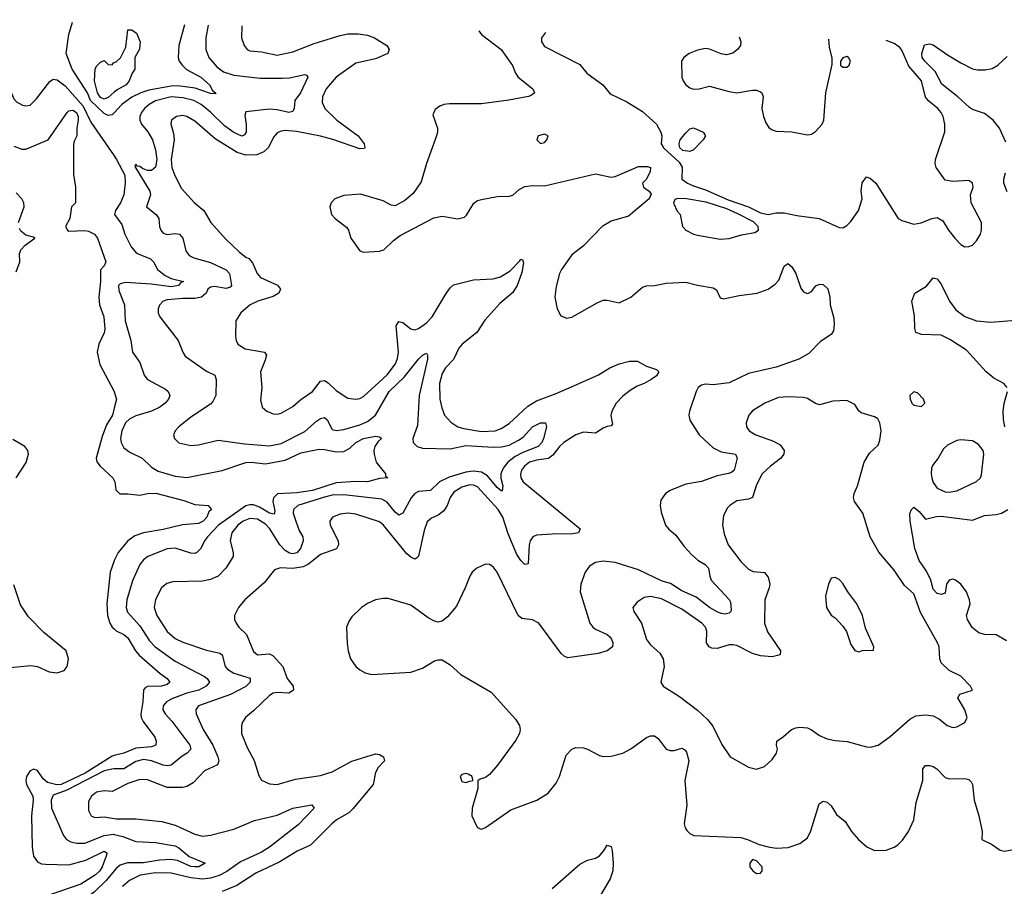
# Model space of a CAD drawing. Header units: inches. Extents: x 1552611 to 1694776, y 811966 to 917215.
# Tile 276 of 549: x 1609519 to 1614531, y 911912 to 916322. Entities that reach past the tile are written whole.
import ezdxf

# ---------------------------------------------------------------- set-up
doc = ezdxf.new("R2010")
doc.units = ezdxf.units.IN
doc.header["$MEASUREMENT"] = 0
doc.layers.add('B6901', color=7, linetype='Continuous')
doc.layers.add('B6911', color=7, linetype='Continuous')

msp = doc.modelspace()

# ---------------------------------------------------------------- linework, layer by layer
at = {"layer": 'B6901', "color": 5}
for points, elevation in [([(1609199.9, 916321.8), (1609243.2, 916303.2), (1609267.2, 916287.2), (1609370, 916190.3), (1609416.7, 916156.7), (1609429.1, 916130), (1609430.2, 916089.8), (1609451.9, 916010), (1609490, 915918.7), (1609503.6, 915903.6), (1609533, 915887), (1609550, 915883.7), (1609572.6, 915887.4), (1609603.1, 915916.9), (1609673.2, 916006.8), (1609690, 916018.7), (1609710, 916015.2), (1609750, 915985), (1609841.5, 915881.5), (1609881.1, 915801.1), (1610000, 915628.3)], 940), ([(1610000, 915847.7), (1609990, 915837), (1609970, 915833.7), (1609950, 915844.8), (1609879, 915910), (1609863.5, 915950), (1609785.8, 916070), (1609755.6, 916150), (1609770, 916246), (1609788.5, 916308.6)], 940), ([(1610000, 915952.2), (1609970, 915925.9), (1609950, 915918), (1609930, 915925.4), (1609915, 915950), (1609900.5, 916010), (1609903.7, 916070), (1609910, 916084.7), (1609930, 916106), (1609950, 916114), (1609970, 916094), (1609990, 916092), (1609997.2, 916102.8), (1610000, 916103.8)], 920), ([(1609490, 915677.6), (1609530, 915663.1), (1609550, 915663.7), (1609663.5, 915710), (1609760.2, 915850), (1609770, 915858), (1609790, 915861.7), (1609808, 915850), (1609816.3, 915830), (1609817.2, 915810), (1609810.2, 915770.2), (1609810.4, 915730), (1609795.9, 915704.1), (1609792.8, 915687.2), (1609793.9, 915533.9), (1609803.7, 915470), (1609802.8, 915390), (1609783, 915370), (1609774.3, 915310), (1609752.7, 915270), (1609762, 915250), (1609770, 915246.4), (1609850, 915249.5), (1609870, 915245.1), (1609900.2, 915230), (1609915, 915210), (1609957, 915090), (1609948.4, 915070), (1609930.8, 915049.2), (1609930.1, 914990), (1609921.4, 914910), (1609925.6, 914870), (1609948, 914810), (1609952.9, 914747.1), (1609950, 914728.6), (1609921.5, 914670), (1609913.9, 914630), (1609926.7, 914566.7), (1609999.6, 914430), (1610000, 914428.8)], 920), ([(1609513.8, 915290), (1609541.8, 915370), (1609539.4, 915390), (1609529.2, 915410), (1609501.4, 915441.4)], 920), ([(1609501.2, 915038.8), (1609519.8, 915090), (1609518.2, 915130), (1609525.6, 915150), (1609546.4, 915173.6), (1609597, 915210), (1609590, 915215.6), (1609550, 915225.8), (1609525, 915245), (1609518.5, 915258.5)], 920), ([(1610000, 914344.2), (1609991.3, 914310), (1609960.6, 914259.4), (1609939.7, 914200.3), (1609909, 914090), (1609912.4, 914072.4), (1609928.4, 914050), (1609993.4, 913990), (1610000, 913976.9)], 920), ([(1609501.6, 913990), (1609552.2, 914067.8), (1609564.7, 914110), (1609561.4, 914130), (1609545, 914150), (1609484.8, 914184.8)], 920), ([(1610000, 913568.8), (1609979.8, 913510), (1609963.5, 913350), (1609966, 913290), (1609977.5, 913250), (1609990.1, 913230.1), (1610000, 913221.3)], 920), ([(1609470, 913025), (1609576.1, 913036.1), (1609610.1, 913030.1), (1609670, 913002.7), (1609710, 912997.8), (1609746, 913010), (1609761.4, 913030), (1609768, 913070), (1609755.2, 913110), (1609642.7, 913202.7), (1609563.2, 913283.2), (1609524.1, 913344.1), (1609490, 913445.4)], 920), ([(1610000, 912576.5), (1609990, 912573.8), (1609852.1, 912487.9), (1609730, 912429.3), (1609708, 912428), (1609660.7, 912440.7), (1609639, 912459), (1609610, 912501.4), (1609590, 912507.4), (1609570, 912497.1), (1609553.1, 912470), (1609550.1, 912450), (1609554.6, 912430), (1609585.8, 912370), (1609587.6, 912350), (1609579.6, 912270), (1609582.7, 912110), (1609590, 912064.9), (1609610, 912035.4), (1609630, 912026.3), (1609650, 912023.6), (1609770, 912021), (1609856, 912044), (1609950, 912090.8), (1609962, 912082), (1609961.7, 912070), (1609938.6, 912010), (1609926.5, 911990), (1609905.4, 911970), (1609830, 911922.9), (1609678, 911870)], 920), ([(1610000, 912508.8), (1609988.5, 912508.5), (1609950, 912500.1), (1609758.7, 912401.3), (1609690, 912375.4), (1609679.4, 912350), (1609681.9, 912310), (1609742, 912170), (1609758, 912150), (1609778.7, 912138.7), (1609810.7, 912130.7), (1609850, 912131.6), (1609950, 912170.8), (1609996.4, 912176.4), (1610000, 912175.5)], 940), ([(1610000, 912399.1), (1609990, 912394), (1609950, 912398), (1609910.4, 912390), (1609884.4, 912370), (1609870, 912344), (1609870, 912298), (1609883.1, 912270), (1609902.4, 912262.4), (1609950, 912265.5), (1610000, 912256.3)], 960), ([(1610000, 911989.9), (1609959.5, 911940.5), (1609898.7, 911881.3), (1609864, 911856), (1609794.4, 911825.6), (1609776.6, 911810), (1609766.9, 911793.1), (1609753.4, 911730), (1609752.4, 911627.6), (1609762.3, 911570), (1609781.5, 911530), (1609810, 911497.2), (1609910, 911423), (1609966.8, 911386.8), (1610000, 911374.4)], 940)]:
    msp.add_lwpolyline(points, dxfattribs=dict(at, elevation=elevation))
at = {"layer": 'B6911', "color": 5}
for points, elevation in [([(1610358.8, 916296.4), (1610330.1, 916190), (1610326.3, 916130), (1610331.5, 916110), (1610347.9, 916087.9), (1610368.8, 916068.8), (1610441.5, 916030), (1610484.8, 915990), (1610501.4, 915961.4), (1610516.4, 915950), (1610515.6, 915944.4), (1610490, 915946), (1610412.7, 915972.7), (1610324.8, 915984.8), (1610290, 915983.5), (1610177.2, 915962.8), (1610135.1, 915950), (1610090, 915927), (1610039.6, 915890), (1610000, 915847.7)], 940), ([(1610479.3, 916293.9), (1610467, 916230), (1610467.2, 916170), (1610481.5, 916130), (1610522.1, 916082.1), (1610557.2, 916057.2), (1610610, 916038.8), (1610744, 916024), (1610856, 916024), (1610893.2, 916026.8), (1610970, 916043.7), (1610979.9, 916039.9), (1610986.4, 916030), (1610947.8, 915950), (1610919.7, 915910), (1610915.8, 915870), (1610910, 915855.1), (1610890, 915849.3), (1610830, 915863.6), (1610790, 915866), (1610670, 915852.9), (1610664.9, 915835.1), (1610672.4, 915790), (1610671.4, 915750), (1610664.2, 915735.8), (1610650, 915729.9), (1610610, 915748.3), (1610561.4, 915781.4), (1610490.7, 915850.7), (1610442.8, 915890), (1610404.8, 915910), (1610350, 915924.9), (1610290, 915929.1), (1610210.8, 915909.2), (1610177.7, 915890), (1610154.2, 915870), (1610139.1, 915850), (1610131.4, 915830), (1610131.3, 915810), (1610138.5, 915790), (1610171, 915751), (1610194.5, 915710), (1610210, 915659.5), (1610217.7, 915610), (1610210, 915572.1), (1610190, 915553.8), (1610170, 915554.1), (1610144.3, 915564.3), (1610130, 915574.5), (1610117, 915577), (1610110, 915586.6), (1610105.4, 915574.5), (1610181.7, 915450), (1610184.7, 915430), (1610165.1, 915370), (1610214.2, 915330), (1610227.8, 915310), (1610230.2, 915270), (1610237.3, 915250), (1610250, 915235.6), (1610270, 915228), (1610310, 915233.8), (1610332.4, 915230), (1610349.3, 915210), (1610364.9, 915144.9), (1610382.6, 915122.6), (1610406.4, 915110), (1610490, 915085.5), (1610569.6, 915049.6), (1610586.6, 915030), (1610597.7, 914970), (1610590, 914960.3), (1610570, 914954.5), (1610510, 914963.9), (1610490, 914960.7), (1610477.6, 914950), (1610468.2, 914930), (1610444.4, 914910), (1610410, 914902.6), (1610350, 914903.6), (1610270, 914895.6), (1610250.2, 914889.8), (1610230, 914869.3), (1610223.6, 914850), (1610224.4, 914830), (1610233.1, 914810), (1610326.5, 914690), (1610349, 914630), (1610361.7, 914610), (1610470, 914533.6), (1610512.2, 914512.2), (1610519.7, 914490), (1610517.7, 914410), (1610502, 914378), (1610490, 914364.5), (1610390, 914299.3), (1610328.8, 914250), (1610310.3, 914230), (1610302, 914210), (1610306.7, 914190), (1610330, 914167.9), (1610390, 914154.2), (1610430, 914158), (1610530, 914182.7), (1610663.7, 914163.7), (1610790, 914154), (1610850, 914165.9), (1610970, 914225.8), (1611030, 914279.3), (1611050, 914292.6), (1611070, 914297.5), (1611085.2, 914285.2), (1611110, 914236.9), (1611130, 914231.2), (1611170, 914237), (1611250, 914260.8), (1611290, 914276.8), (1611330, 914308.9), (1611400.1, 914430), (1611476.5, 914503.5), (1611550, 914594.3), (1611570, 914614.6), (1611590, 914624), (1611595.4, 914615.4), (1611595, 914595), (1611551.9, 914410), (1611543.6, 914256.4), (1611521.1, 914190), (1611521.8, 914170), (1611541.7, 914150), (1611570, 914141.6), (1611710, 914138.2), (1611790, 914154.9), (1611930, 914146.3), (1611972.3, 914147.7), (1612010, 914156.5), (1612058.4, 914181.6), (1612082, 914198), (1612130, 914250.2), (1612170, 914271.1), (1612196, 914270), (1612201.6, 914250), (1612185.9, 914190), (1612177.1, 914170), (1612159.1, 914150), (1612080.4, 914119.6), (1612041, 914099), (1612003.9, 914070), (1611979.7, 914040.3), (1611967.6, 914010), (1611968.1, 913988.1), (1611979, 913950), (1611975.8, 913924.2), (1611970, 913924), (1611950, 913940.7), (1611900.6, 914000.6), (1611870, 914018.4), (1611830, 914025.1), (1611790, 914018.9), (1611705.9, 913994.1), (1611655.9, 913970), (1611610, 913926.5), (1611550, 913921.2), (1611530, 913910.5), (1611511.6, 913888.4), (1611470, 913811.2), (1611450, 913800.4), (1611430, 913815.8), (1611390, 913866.3), (1611361.9, 913881.9), (1611170, 913903.5), (1611110, 913901.4), (1611070, 913891.9), (1610935.2, 913850), (1610912.5, 913830), (1610911.8, 913810), (1610924.1, 913770), (1610942.4, 913722.4), (1610960.6, 913690), (1610963, 913670), (1610948.4, 913630), (1610930, 913608.1), (1610910, 913603.3), (1610893.3, 913606.7), (1610870, 913620.6), (1610843.5, 913650), (1610792.9, 913730), (1610770, 913754), (1610730, 913779.9), (1610690, 913783.6), (1610657.3, 913770), (1610630.1, 913750), (1610598.9, 913710), (1610590.8, 913670), (1610606.3, 913610), (1610606.2, 913590), (1610569.1, 913530), (1610530.3, 913490), (1610490, 913473.5), (1610450, 913464.1), (1610298.4, 913461.6), (1610268.2, 913451.8), (1610240.2, 913430), (1610210, 913371.8), (1610203.7, 913330), (1610217.6, 913290), (1610270, 913207.8), (1610310, 913173.4), (1610350, 913154.5), (1610470, 913114.2), (1610538.1, 913098.1), (1610550.1, 913090.1), (1610565.9, 913030), (1610576.3, 913016.3), (1610610, 912997.1), (1610691.6, 912971.6), (1610691.7, 912950), (1610670, 912929.3), (1610591.9, 912888.1), (1610430.2, 912830), (1610416.2, 912810), (1610418, 912790), (1610453.2, 912710), (1610502.3, 912630), (1610528.4, 912570), (1610532.1, 912550), (1610526.5, 912530), (1610460.6, 912499.4), (1610402.4, 912437.6), (1610370, 912419.8), (1610350, 912414.4), (1610270, 912414.6), (1610170, 912453.6), (1610130, 912455.9), (1610070, 912435), (1610000, 912399.1)], 960), ([(1610649.3, 916290.3), (1610649.3, 916290), (1610648.1, 916230), (1610661.5, 916190), (1610677.1, 916170), (1610690, 916163.9), (1610750, 916157.7), (1610830, 916141.2), (1610910, 916158.6), (1611018.6, 916201.4), (1611150, 916242.1), (1611190, 916249.5), (1611242, 916250), (1611290, 916242.3), (1611326, 916230), (1611388.2, 916190), (1611399.3, 916170), (1611392.7, 916150), (1611330, 916123.4), (1611230, 916101), (1611130.2, 916030), (1611080.1, 915970), (1611060.6, 915930), (1611059.6, 915899.6), (1611071.9, 915870), (1611132.8, 915810), (1611243, 915730), (1611273, 915690), (1611276.9, 915670), (1611274.1, 915665.9), (1611250, 915665), (1611112.7, 915712.7), (1611050, 915729.2), (1610927.4, 915752.6), (1610870, 915757.7), (1610850, 915755.4), (1610830, 915746), (1610813.5, 915726.5), (1610783.2, 915670), (1610761.3, 915650), (1610725.5, 915634.5), (1610670, 915631.8), (1610625.9, 915645.9), (1610514.8, 915714.8), (1610410, 915805.5), (1610370, 915829), (1610350, 915834.4), (1610317.1, 915830), (1610291.6, 915810), (1610288.3, 915791.7), (1610302.2, 915742.2), (1610306, 915710), (1610290.1, 915610), (1610293.4, 915570), (1610308.7, 915528.7), (1610343.1, 915463.1), (1610409.4, 915389.4), (1610457, 915350), (1610492.2, 915290), (1610566.8, 915206.8), (1610638, 915138), (1610670, 915113.4), (1610686.4, 915106.4), (1610704.7, 915084.7), (1610728.4, 915030), (1610745.5, 915010), (1610831.6, 914971.6), (1610846.3, 914950), (1610837.5, 914930), (1610810, 914913.1), (1610731, 914889), (1610691.7, 914870), (1610644.6, 914830), (1610618.9, 914790), (1610617.4, 914710), (1610620.3, 914690), (1610630.4, 914670), (1610666.4, 914646.4), (1610765.5, 914630), (1610774.7, 914614.7), (1610769.3, 914590), (1610744.9, 914530), (1610751.7, 914450), (1610745.3, 914385.3), (1610753.4, 914350), (1610777.3, 914330), (1610810, 914315.3), (1610830, 914313.7), (1610850, 914320.3), (1610910, 914354), (1610950.6, 914389.4), (1611010, 914429.1), (1611050, 914482.4), (1611070, 914486), (1611090, 914473.2), (1611130, 914434.6), (1611190, 914396.2), (1611230, 914390.2), (1611250, 914394), (1611270, 914404.7), (1611390, 914514.2), (1611432.9, 914570), (1611442.9, 914597.1), (1611447.2, 914630), (1611435.5, 914764.5), (1611450, 914786), (1611470, 914780.2), (1611510, 914747.8), (1611530, 914743), (1611550, 914750.1), (1611590, 914778.8), (1611619.6, 914810), (1611690, 914929.2), (1611710, 914957.6), (1611727.9, 914972.1), (1611830, 914997.5), (1611930, 915003.2), (1611967.3, 915012.7), (1612015.6, 915044.4), (1612065.9, 915094.1), (1612070, 915103), (1612079.5, 915099.5), (1612083.8, 915083.8), (1612074.6, 915034.6), (1612051.3, 914970), (1612030, 914934.1), (1611962.5, 914877.5), (1611887.1, 914792.9), (1611846, 914730), (1611771.2, 914670), (1611755, 914650), (1611726.8, 914593.2), (1611686.7, 914550), (1611670, 914521.1), (1611656.4, 914470), (1611658.1, 914390), (1611667.4, 914347.4), (1611682.2, 914310), (1611713.2, 914273.2), (1611750, 914249.2), (1611780.6, 914240.6), (1611870, 914226), (1611939.5, 914230), (1611970, 914240.8), (1612010, 914267), (1612105.6, 914354.4), (1612150, 914382.2), (1612250, 914419.8), (1612370, 914472.8), (1612464.8, 914515.2), (1612523, 914550), (1612571.3, 914570), (1612624.1, 914584.1), (1612664.6, 914584.6), (1612710, 914558), (1612761.1, 914541.1), (1612773, 914530), (1612761.6, 914510), (1612734.3, 914490), (1612697.6, 914470), (1612662.3, 914457.7), (1612626, 914434), (1612590, 914406), (1612555.2, 914370), (1612532.7, 914330), (1612528.2, 914308.2), (1612536.3, 914263.7), (1612530, 914255.3), (1612510, 914252.3), (1612490, 914242.9), (1612450, 914217.2), (1612390, 914223.2), (1612350, 914209.2), (1612289.5, 914170), (1612267.8, 914150), (1612233.5, 914106.5), (1612211.2, 914088.8), (1612150, 914080.3), (1612115, 914070), (1612088.3, 914050), (1612074.1, 914030), (1612067.9, 914007.9), (1612071, 913990), (1612082.7, 913970), (1612372.4, 913730), (1612364, 913710), (1612335.2, 913704.8), (1612230, 913704.5), (1612150, 913698.3), (1612131.4, 913690), (1612118.3, 913670), (1612113.4, 913650), (1612106.9, 913553.1), (1612090, 913548.7), (1612070, 913569), (1612050, 913600.6), (1612006.1, 913706.1), (1611979.3, 913790), (1611955.1, 913830), (1611850, 913944.1), (1611830, 913953), (1611810, 913954.1), (1611770, 913943), (1611730, 913917.8), (1611710, 913890.9), (1611695.6, 913850), (1611677.5, 913822.5), (1611650, 913799.8), (1611615.5, 913784.5), (1611593.7, 913766.3), (1611578.3, 913721.8), (1611550, 913591.6), (1611538.9, 913581.1), (1611530, 913576.8), (1611510, 913586.2), (1611490, 913602.9), (1611370.5, 913750), (1611350, 913766.4), (1611230, 913805), (1611190, 913809.9), (1611150, 913805), (1611112.2, 913790), (1611097.7, 913770), (1611099.2, 913750), (1611140.2, 913670), (1611142.7, 913650), (1611131.6, 913628.4), (1611050, 913599.9), (1610989.4, 913550.5), (1610963, 913537), (1610910, 913529.4), (1610847.5, 913532.5), (1610817.1, 913522.9), (1610763.4, 913456.6), (1610664.6, 913370), (1610632.4, 913330), (1610612.4, 913290), (1610612.4, 913270), (1610620.4, 913250), (1610634.9, 913230), (1610673.4, 913193.4), (1610710, 913106.7), (1610730, 913089.2), (1610790, 913095.5), (1610810, 913084.7), (1610859, 913030), (1610881.1, 912970), (1610911.7, 912930), (1610913.2, 912910), (1610890, 912894.6), (1610830, 912897.9), (1610810, 912894.6), (1610790, 912883.5), (1610710, 912803.9), (1610668.8, 912770), (1610653.2, 912746.8), (1610647.7, 912730), (1610649, 912690), (1610677.2, 912617.2), (1610712.7, 912552.7), (1610735.8, 912475.8), (1610750, 912451), (1610790, 912433.4), (1610830, 912430.5), (1610923.2, 912456.8), (1611050, 912475.1), (1611110, 912494.1), (1611210, 912547.7), (1611330, 912585.3), (1611350, 912581.6), (1611370.7, 912570), (1611375.5, 912550), (1611344.3, 912515.7), (1611330.2, 912490), (1611318.7, 912430), (1611214.4, 912305.6), (1611194.3, 912285.7), (1611132.4, 912250), (1611107.6, 912230), (1610999.8, 912120.2), (1610931.8, 912090), (1610843.1, 912036.9), (1610720.9, 911979.1), (1610624.6, 911915.4), (1610550, 911885.2)], 980), ([(1610000, 916103.8), (1610010, 916107.3), (1610032.3, 916127.8), (1610058.7, 916181.3), (1610069.5, 916270.5), (1610090, 916270.8), (1610114, 916254), (1610133.1, 916210), (1610128.9, 916171.1), (1610104.9, 916130), (1610104.7, 916070), (1610091, 916049), (1610076.3, 916010), (1610061.6, 915990), (1610014.8, 915965.2), (1610000, 915952.2)], 920), ([(1611856, 916264.6), (1611870, 916246.2), (1611970, 916170.2), (1612028.5, 916088.5), (1612043.8, 916050), (1612057, 916030), (1612130.8, 915970.7), (1612139.6, 915950), (1612123.6, 915936.4), (1612108.8, 915931.2), (1612008.4, 915911.6), (1611870, 915893.6), (1611706.3, 915893.7), (1611678, 915890), (1611658, 915882), (1611634.4, 915865.6), (1611622.8, 915837.2), (1611645.6, 915770), (1611646.5, 915750), (1611641.2, 915730), (1611589.2, 915590), (1611562.7, 915497.3), (1611522, 915438), (1611479, 915401), (1611430, 915374.3), (1611410, 915377.4), (1611370, 915399.3), (1611254.6, 915434.6), (1611170, 915427.8), (1611124, 915410), (1611105.5, 915390), (1611098, 915370), (1611106.4, 915330), (1611124.4, 915310), (1611183.9, 915263.9), (1611193.4, 915250), (1611205.5, 915210), (1611250, 915144.9), (1611270, 915138), (1611350, 915143.1), (1611372.3, 915150), (1611421.5, 915198.5), (1611455.8, 915224.2), (1611626.7, 915313.3), (1611670, 915321.4), (1611750, 915307.9), (1611783.3, 915316.7), (1611793.6, 915326.4), (1611831.3, 915388.7), (1611850, 915401.1), (1611870, 915407.5), (1611950, 915421.6), (1612010, 915423.6), (1612030, 915428.9), (1612061.6, 915458.4), (1612090, 915472.4), (1612130, 915477.3), (1612190, 915476.2), (1612450, 915536.9), (1612530, 915520.7), (1612550, 915524.7), (1612670, 915575), (1612715.2, 915575.2), (1612730.2, 915570.2), (1612728.9, 915550), (1612710, 915509.6), (1612690.4, 915490), (1612695.5, 915470), (1612723.7, 915450), (1612733.7, 915433.7), (1612723.6, 915410), (1612618.8, 915321.2), (1612530, 915296.2), (1612484.9, 915270), (1612389.4, 915170.6), (1612330, 915126), (1612278, 915050), (1612267.9, 915030), (1612250, 914964), (1612243.6, 914910), (1612254.9, 914850), (1612274.2, 914814.2), (1612303.7, 914803.7), (1612330, 914807.2), (1612458.7, 914881.3), (1612490, 914894), (1612510, 914894.7), (1612570, 914880.9), (1612630, 914910.3), (1612690, 914960.9), (1612710, 914967.9), (1612750, 914969.3), (1612810, 914981.3), (1612910, 914985.4), (1612970, 914970.1), (1613050, 914956.8), (1613066.8, 914946.8), (1613085.7, 914905.7), (1613101.6, 914901.6), (1613181.5, 914918.5), (1613273.6, 914930), (1613328.8, 914950), (1613364.9, 914975.1), (1613383, 914997), (1613410, 915068), (1613430, 915080.4), (1613450, 915064.4), (1613470, 915030.4), (1613495.1, 914955.1), (1613510, 914936.4), (1613528.3, 914928.3), (1613535.1, 914930), (1613550, 914938.7), (1613572.5, 914967.5), (1613590, 914976.1), (1613610, 914973.4), (1613632.3, 914952.3), (1613643.2, 914910), (1613644.4, 914870), (1613663.4, 914803.4), (1613666, 914770), (1613661.3, 914738.7), (1613650, 914720.5), (1613595.4, 914684.6), (1613537, 914623), (1613485, 914595), (1613370, 914553.7), (1613230, 914521.4), (1613130, 914473.5), (1613050, 914463.5), (1613010, 914466.3), (1612990, 914461.8), (1612972.6, 914450), (1612963, 914430), (1612929.3, 914330), (1612925.6, 914310), (1612930, 914283), (1612978.4, 914210), (1613050, 914142.2), (1613090, 914122), (1613163.1, 914110), (1613171.2, 914090), (1613156.5, 914030), (1613142.5, 914017.5), (1613128, 914012), (1613070, 914001.2), (1612990, 913972), (1612910, 913958), (1612830, 913925.7), (1612806, 913910), (1612782.6, 913877.4), (1612780.3, 913850), (1612784.4, 913815.6), (1612806.3, 913750), (1612822.6, 913730), (1612859.1, 913699.1), (1612901.2, 913641.2), (1612939.8, 913599.8), (1612971.8, 913571.8), (1613008.5, 913548.5), (1613026.4, 913530), (1613032.1, 913490), (1613039.6, 913470), (1613130.9, 913370.9), (1613137.7, 913357.7), (1613141.1, 913318.9), (1613139.5, 913310), (1613130, 913302), (1613110, 913296.8), (1613090, 913299.3), (1613070, 913308.4), (1613029.8, 913330), (1612962.4, 913382.4), (1612890, 913414.9), (1612832.3, 913452.3), (1612790, 913464.1), (1612670, 913521.8), (1612550, 913560.1), (1612490, 913566.6), (1612450, 913560.2), (1612419.7, 913540.3), (1612398, 913510), (1612376.3, 913450), (1612371.8, 913410), (1612422.3, 913250), (1612436.5, 913230), (1612450, 913220.2), (1612510, 913193.5), (1612522.4, 913182.4), (1612532.2, 913170), (1612538.7, 913150), (1612536.9, 913130), (1612509.6, 913110.4), (1612464.3, 913095.7), (1612310, 913073.8), (1612290, 913082.5), (1612276.2, 913096.2), (1612161.8, 913250), (1612130, 913267.5), (1612074.6, 913274.6), (1612056.2, 913290), (1611950, 913511), (1611930, 913537.6), (1611910, 913549.7), (1611890, 913550.8), (1611845.5, 913530), (1611823.1, 913510), (1611810, 913489.3), (1611787.3, 913430), (1611742.4, 913337.6), (1611697.6, 913282.4), (1611670, 913260.9), (1611650, 913256.5), (1611630, 913261.5), (1611598, 913278), (1611510, 913343.1), (1611395.5, 913375.5), (1611370, 913376.8), (1611330, 913369.8), (1611290, 913350.9), (1611259.5, 913330), (1611210, 913282.9), (1611196.7, 913263.3), (1611183.6, 913230), (1611186.8, 913146.8), (1611191.7, 913110), (1611203.7, 913070), (1611230, 913030.6), (1611250, 913012.7), (1611278, 912998), (1611310, 912988.9), (1611510, 913000.7), (1611570, 913022.6), (1611630, 913058.5), (1611650, 913064.9), (1611670, 913064.2), (1611710, 913038), (1611764.4, 912990), (1611919.5, 912899.5), (1612042.5, 912762.5), (1612064, 912730), (1612066.9, 912710), (1612063.2, 912690), (1612045, 912655), (1611951.5, 912528.5), (1611910, 912481.2), (1611890, 912465.2), (1611862.8, 912457.2), (1611851.3, 912448.7), (1611850.8, 912410), (1611822.4, 912310), (1611820.4, 912270), (1611842.3, 912222.3), (1611850, 912210.8), (1611863.8, 912203.8), (1611870, 912202), (1611890, 912210.5), (1612019, 912301), (1612152, 912350), (1612210, 912386), (1612250, 912436.4), (1612266.6, 912470), (1612301.8, 912578.2), (1612330, 912610.4), (1612350, 912618.4), (1612390, 912615.8), (1612410, 912610.3), (1612470, 912577), (1612490, 912572), (1612530, 912573.7), (1612590, 912588.9), (1612630, 912611.5), (1612710, 912668.3), (1612730, 912676.9), (1612750, 912677.6), (1612770, 912664.6), (1612810.2, 912610.2), (1612830, 912602.6), (1612850, 912603), (1612890, 912614.2), (1612905.7, 912605.7), (1612913.8, 912593.8), (1612925, 912550), (1612904.3, 912450), (1612916.1, 912323.9), (1612902, 912230), (1612906.8, 912210), (1612915.9, 912195.9), (1612930, 912181), (1612950.6, 912170.6), (1613190, 912159.3), (1613224.7, 912150), (1613283.8, 912123.8), (1613330, 912113), (1613370, 912106.4), (1613430.9, 912109.1), (1613489.8, 912130.2), (1613530, 912158.4), (1613546.7, 912193.3), (1613588.8, 912331.2), (1613610, 912344.4), (1613630, 912339.5), (1613650, 912320.4), (1613677.8, 912277.8), (1613720.9, 912240.9), (1613754.3, 912190), (1613789.4, 912149.4), (1613832.2, 912112.2), (1613870, 912093.2), (1613930, 912095.6), (1613970, 912110.2), (1613990, 912122.9), (1614013.8, 912146.2), (1614043, 912190), (1614070.6, 912250), (1614082.3, 912337.7), (1614117.4, 912450), (1614116.9, 912510), (1614130, 912526.7), (1614150, 912527.1), (1614170, 912521.6), (1614187.4, 912510), (1614230, 912466), (1614250, 912458.8), (1614330, 912460.2), (1614350, 912454.7), (1614362.7, 912442.7), (1614370.2, 912430), (1614378.3, 912350), (1614402, 912270), (1614418, 912190), (1614416.3, 912150), (1614466.1, 912126.1), (1614510, 912094.9), (1614530, 912090.3), (1614579.3, 912099.3)], 1020), ([(1612195, 916257.4), (1612175.8, 916230), (1612175.3, 916210), (1612190, 916185.3), (1612370, 916094), (1612406.7, 916050), (1612488.2, 915990), (1612524.2, 915944.2), (1612610, 915903.5), (1612690, 915855.3), (1612760.5, 915790), (1612783, 915750), (1612787.3, 915730), (1612783.8, 915690), (1612795.8, 915670), (1612876.1, 915596.1), (1612891.6, 915571.6), (1612889.2, 915510), (1612919.3, 915490), (1612950, 915476.7), (1613010, 915455.7), (1613125.1, 915405.1), (1613230, 915369.5), (1613290, 915338.8), (1613330, 915330.2), (1613370, 915338.5), (1613410, 915339.1), (1613475.3, 915324.7), (1613589.4, 915310.6), (1613690, 915264.9), (1613710, 915263), (1613730, 915274.4), (1613750, 915294.9), (1613789.2, 915350.8), (1613808.1, 915410), (1613802.9, 915450), (1613808.2, 915491.8), (1613830, 915522), (1613850, 915514.4), (1613877.6, 915490), (1613991, 915310), (1614010, 915299.1), (1614070, 915282), (1614107.7, 915287.7), (1614162, 915310), (1614190, 915314.9), (1614217.8, 915297.8), (1614247.4, 915250), (1614279.6, 915210), (1614310, 915178), (1614330, 915166), (1614350, 915167), (1614370, 915174.9), (1614390, 915196.4), (1614409.7, 915230), (1614415.6, 915250), (1614416, 915290), (1614363.1, 915390), (1614359.7, 915430), (1614372.8, 915470), (1614369.4, 915490), (1614350, 915503.6), (1614270, 915497.6), (1614230, 915505.2), (1614184.5, 915570), (1614179.5, 915590), (1614181.6, 915610), (1614228.9, 915751.1), (1614228.2, 915790), (1614220.3, 915830), (1614210.7, 915850), (1614192.9, 915870), (1614147.5, 915907.5), (1614130, 915927.6), (1614110.4, 916010), (1614046, 916086), (1614010, 916167.2), (1614000.2, 916180.1), (1613970, 916201.5), (1613929.8, 916216)], 1040), ([(1613181.5, 916235.1), (1613190.7, 916210), (1613188, 916190), (1613174, 916170), (1613150, 916151.8), (1613116.7, 916143.3), (1613090, 916147.3), (1613030, 916172), (1613010, 916174.5), (1612970, 916167.3), (1612926.8, 916150), (1612900.7, 916130), (1612888, 916110), (1612890.6, 916030), (1612896.3, 916010), (1612910.7, 915990), (1612930, 915975.5), (1612950, 915969), (1612978, 915970), (1613030, 915983.8), (1613130, 915956.3), (1613170, 915950.4), (1613250, 915962.4), (1613270, 915962.4), (1613290, 915955.5), (1613296.3, 915950), (1613303, 915930), (1613297, 915870), (1613304.9, 915830), (1613317.5, 915797.5), (1613333.3, 915773.3), (1613350, 915760.5), (1613370, 915754.9), (1613450, 915750.4), (1613530, 915736.4), (1613550, 915739.3), (1613570, 915753), (1613603.5, 915790), (1613612.3, 915810), (1613622.4, 915950), (1613654.6, 916094.6), (1613654.6, 916125.4), (1613641.4, 916181.4), (1613638.2, 916223.5)], 1060), ([(1614539.3, 915699.3), (1614506.6, 915770), (1614474.6, 915810), (1614430, 915844.7), (1614370, 915864.1), (1614354.5, 915874.5), (1614295.4, 915930), (1614214, 915994), (1614178.8, 916058.8), (1614126, 916110), (1614113.6, 916130), (1614110.9, 916150), (1614125.7, 916194.3), (1614150, 916199.7), (1614170, 916193.5), (1614242.7, 916142.7), (1614310, 916102.7), (1614370, 916072.1), (1614394.1, 916065.9), (1614433.8, 916066.2), (1614470, 916073.7), (1614498, 916090), (1614545.3, 916134.7)], 1020), ([(1610000, 915628.3), (1610012.6, 915610), (1610054.1, 915530), (1610056.9, 915490), (1610049, 915430), (1610031.8, 915390), (1610007, 915350), (1610002.6, 915330), (1610038.9, 915278.9), (1610055, 915230), (1610086.2, 915166.2), (1610113.8, 915133.8), (1610185.5, 915105.5), (1610199.7, 915090), (1610221, 915050), (1610260.3, 915020.3), (1610290, 915004.1), (1610352.4, 914990), (1610337.5, 914982.5), (1610327.4, 914970), (1610290, 914963), (1610190, 914975.7), (1610055.6, 914984.4), (1610030, 914978.2), (1610022.6, 914970), (1610023.9, 914943.9), (1610052.8, 914870), (1610056.5, 914790), (1610084.6, 914690), (1610094, 914630), (1610130, 914577.1), (1610153.3, 914513.3), (1610170, 914490.3), (1610261.2, 914441.2), (1610275.6, 914430), (1610284, 914410), (1610276.9, 914390), (1610260.2, 914370), (1610232.6, 914350), (1610190.4, 914329.6), (1610110, 914306.2), (1610080.4, 914290), (1610058.3, 914270), (1610038.7, 914230), (1610032.4, 914190), (1610035.9, 914170), (1610050, 914143.5), (1610080.2, 914120.2), (1610143.1, 914090), (1610190, 914044.7), (1610224.2, 914024.2), (1610310, 913999.3), (1610370, 913991.7), (1610550, 914027.5), (1610670, 914068.4), (1610698, 914070), (1610770, 914062), (1610870, 914080.6), (1610950, 914117.3), (1611043.8, 914136.2), (1611070, 914135.3), (1611130, 914122.3), (1611170, 914124), (1611199.4, 914140.6), (1611230.8, 914170), (1611270, 914190.5), (1611330, 914203.2), (1611350, 914199.3), (1611360.5, 914190), (1611344.5, 914175.5), (1611327.2, 914150), (1611322.6, 914130), (1611324.2, 914110), (1611334.4, 914070), (1611381, 914010), (1611381, 914001), (1611394, 913990), (1611350, 913986.2), (1611290, 913969.4), (1611230, 913971.8), (1611130, 913964.6), (1611010, 913926.5), (1610930, 913914.8), (1610831.2, 913908.8), (1610811, 913889), (1610808.5, 913870), (1610817.3, 913822.7), (1610814.7, 913805.3), (1610790, 913810.6), (1610740.3, 913840.3), (1610710, 913852.8), (1610690, 913853.7), (1610670, 913847.6), (1610531.3, 913748.7), (1610475, 913690), (1610460.2, 913670), (1610441.1, 913630), (1610421.3, 913610), (1610410, 913604.8), (1610390, 913606.9), (1610310, 913632.6), (1610270.2, 913629.8), (1610170.8, 913589.2), (1610150, 913573.3), (1610131.2, 913548.8), (1610093.6, 913466.4), (1610064, 913370), (1610060.4, 913330), (1610067.5, 913307.5), (1610130, 913237.7), (1610180.1, 913160.1), (1610208.8, 913130), (1610310, 913058), (1610460.1, 912980.1), (1610473.8, 912970), (1610484.7, 912950), (1610467.7, 912930), (1610431, 912910), (1610370, 912893.8), (1610294.1, 912865.9), (1610265.8, 912850), (1610249.4, 912830), (1610247.9, 912810), (1610258.9, 912790), (1610292.8, 912752.8), (1610385, 912630), (1610391, 912610), (1610371.3, 912590), (1610345.4, 912574.6), (1610290, 912527.9), (1610270, 912524.5), (1610250, 912527.6), (1610190, 912550.6), (1610150, 912557.8), (1610110, 912547.4), (1610050, 912509.9), (1610000, 912508.8)], 940), ([(1614546.5, 915446.5), (1614529.8, 915490), (1614529, 915511), (1614537.3, 915542.7)], 1020), ([(1614545.7, 914450), (1614529.6, 914470), (1614478.3, 914498.3), (1614439.5, 914530), (1614339.7, 914639.7), (1614254.3, 914694.3), (1614210, 914716.1), (1614110, 914719.6), (1614081.1, 914730), (1614075.3, 914750), (1614074, 914814), (1614061, 914890), (1614076.2, 914930), (1614134.5, 914965.5), (1614170, 915007.7), (1614190, 915003.8), (1614210, 914976.4), (1614252, 914890), (1614285.2, 914845.2), (1614330, 914812.2), (1614390, 914788.9), (1614463.2, 914783.2), (1614610, 914793.9)], 1020), ([(1610000, 914428.8), (1610011.6, 914390), (1610000, 914344.2)], 920), ([(1614534.8, 914250), (1614527.6, 914287.6), (1614526.3, 914330), (1614531.4, 914368.6), (1614547.6, 914430)], 1020), ([(1610000, 913976.9), (1610003.5, 913970), (1610008.7, 913928.7), (1610029.4, 913909.4), (1610070, 913909.5), (1610130, 913902.1), (1610170, 913911.3), (1610212, 913912), (1610354.9, 913874.9), (1610410, 913854.7), (1610478, 913850), (1610494.8, 913830), (1610482, 913818), (1610471.8, 913790), (1610452.4, 913770), (1610430, 913758.6), (1610348, 913752), (1610250, 913727.5), (1610150, 913710.8), (1610104.9, 913695.1), (1610070, 913669.9), (1610019.8, 913610), (1610000.4, 913570), (1610000, 913568.8)], 920), ([(1614541.7, 913161.7), (1614490, 913191.5), (1614430, 913193.2), (1614401.3, 913201.3), (1614367.9, 913227.9), (1614343.7, 913270), (1614339.1, 913290), (1614357.2, 913350), (1614354.2, 913370), (1614338.3, 913410), (1614309.8, 913450), (1614282.9, 913470), (1614270, 913473.9), (1614250.2, 913469.8), (1614237.7, 913450), (1614230, 913404), (1614210, 913397.2), (1614190, 913401.2), (1614170, 913424), (1614157.7, 913470), (1614134.7, 913514.7), (1614097.2, 913570), (1614076.5, 913630), (1614052.2, 913770), (1614050.7, 913809.3), (1614058.3, 913830), (1614070, 913840.9), (1614098.3, 913818.3), (1614130, 913780.4), (1614185.8, 913794.2), (1614210, 913795), (1614370, 913775.2), (1614430, 913798.9), (1614490, 913803.2), (1614517, 913810), (1614549.6, 913830)], 1020), ([(1610000, 913221.3), (1610010, 913212.5), (1610050, 913192.3), (1610070, 913176.1), (1610108.1, 913110), (1610127.5, 913087.5), (1610235, 912995), (1610270.2, 912970), (1610282.8, 912950), (1610270, 912938.9), (1610240.7, 912930), (1610170, 912928.6), (1610157.7, 912922.3), (1610148.9, 912911.1), (1610146.7, 912850), (1610136.4, 912790), (1610138, 912770), (1610147.8, 912750), (1610206.4, 912670), (1610214.2, 912650), (1610212.4, 912630), (1610190, 912621.2), (1610110, 912615.2), (1610050, 912589.9), (1610000, 912576.5)], 920), ([(1610000, 912256.3), (1610010, 912254.5), (1610110, 912255.8), (1610242.1, 912242.1), (1610310, 912223), (1610410, 912176.8), (1610450, 912167.2), (1610490, 912171.6), (1610610, 912202), (1610713.9, 912246.1), (1610830, 912273.5), (1610910, 912309.3), (1611005.5, 912325.5), (1611017.6, 912310), (1610936.1, 912223.9), (1610790.9, 912110), (1610750, 912085.7), (1610643.9, 912036.1), (1610573.2, 911986.8), (1610534, 911965.9), (1610490, 911952.6), (1610450, 911948.2), (1610390, 911955.5), (1610290, 911978.2), (1610210, 911979.9), (1610132.1, 911967.9), (1610078.3, 911941.7), (1610042.5, 911910)], 960), ([(1610000, 912175.5), (1610044.6, 912164.6), (1610110, 912139), (1610210, 912135.2), (1610310, 912117.6), (1610330, 912107.1), (1610382.7, 912062.7), (1610463, 912030), (1610430.7, 912010), (1610409, 912010), (1610390, 912013), (1610323.1, 912043.1), (1610288.1, 912048.1), (1610230, 912044.5), (1610150, 912030.6), (1610068.1, 912031.9), (1610030, 912019.6), (1610010, 912002.1), (1610000, 911989.9)], 940), ([(1612230, 911899.8), (1612370, 912024.4), (1612410, 912045.2), (1612450, 912054.7), (1612470, 912067.1), (1612491.1, 912090), (1612510, 912120.5), (1612530, 912114), (1612534.6, 912094.6), (1612540.1, 912030), (1612538.4, 911990), (1612525.4, 911950), (1612465.1, 911850)], 980)]:
    msp.add_lwpolyline(points, dxfattribs=dict(at, elevation=elevation))
for points, elevation in [([(1613730, 916134), (1613710, 916128), (1613698, 916110), (1613698, 916102), (1613698, 916090), (1613710, 916081), (1613730, 916081), (1613742, 916090), (1613748.7, 916110), (1613738, 916130)], 1060), ([(1612190, 915739.3), (1612158, 915730), (1612151.3, 915710), (1612170, 915691.3), (1612190, 915697.3), (1612202.7, 915710), (1612208.7, 915730)], 1040), ([(1612930, 915650.5), (1612895.7, 915655.7), (1612880.3, 915670), (1612875.6, 915690), (1612881.1, 915710), (1612910, 915745.6), (1612930, 915765.8), (1612950, 915771.5), (1612998.9, 915750), (1613010.2, 915730), (1612998.9, 915710), (1612950, 915659.5)], 1040), ([(1612870, 915412.4), (1612853.9, 915406.1), (1612847.8, 915387.8), (1612866.6, 915346.6), (1612881.3, 915330), (1612894, 915270), (1612910.8, 915250), (1612950, 915230.4), (1612970, 915225.3), (1613085.4, 915205.4), (1613130, 915207.6), (1613192.8, 915227.2), (1613261.2, 915238.8), (1613279.8, 915250), (1613278.9, 915270), (1613253.9, 915293.9), (1613174.6, 915334.6), (1613118.7, 915358.7), (1613013.3, 915393.3), (1612914, 915410)], 1040), ([(1613430, 914402.9), (1613381.2, 914398.8), (1613313, 914370), (1613250, 914331.2), (1613231.5, 914308.5), (1613218, 914270), (1613219.5, 914250), (1613232.4, 914230), (1613266, 914210), (1613356.8, 914176.8), (1613390, 914158.9), (1613410.2, 914130), (1613409.2, 914110), (1613391.3, 914088.7), (1613340.9, 914050), (1613299, 914010), (1613270, 913954.5), (1613250.1, 913889.9), (1613230, 913881), (1613170, 913872.8), (1613133.4, 913850), (1613122, 913838), (1613101.8, 913798.2), (1613096.2, 913750), (1613104.7, 913704.7), (1613126, 913650), (1613190, 913564.4), (1613230, 913524.9), (1613253.1, 913513.1), (1613310, 913508.8), (1613330, 913485.5), (1613338.2, 913450), (1613335, 913430), (1613312.3, 913370), (1613310.2, 913250), (1613326, 913206), (1613392.9, 913110), (1613391, 913089), (1613350, 913078.8), (1613290, 913084.6), (1613250, 913096.2), (1613170, 913136.9), (1613150, 913141.3), (1613130, 913140.5), (1613070, 913122.4), (1613042.7, 913122.7), (1613029.7, 913129.7), (1613015.1, 913150), (1613017, 913210), (1613010.5, 913230), (1612991.5, 913250), (1612890, 913321.6), (1612786, 913374), (1612730, 913386.4), (1612698.7, 913381.3), (1612661.8, 913358.2), (1612640.5, 913330), (1612644.9, 913310), (1612683.9, 913250), (1612710, 913168), (1612730, 913140.3), (1612777.8, 913097.8), (1612794.3, 913070), (1612799.5, 913030), (1612782.8, 912950), (1612794.8, 912930), (1612877.5, 912877.5), (1612970, 912808.4), (1613020.6, 912760.6), (1613046.9, 912726.9), (1613093.2, 912633.2), (1613136.3, 912570), (1613230, 912518), (1613270, 912508.4), (1613310, 912520.5), (1613350, 912556.3), (1613370.9, 912589.1), (1613376.9, 912610), (1613372, 912630), (1613373.2, 912650), (1613406.8, 912673.2), (1613447.3, 912710), (1613470, 912717.7), (1613490, 912720.8), (1613530, 912717.4), (1613550, 912708.5), (1613590, 912679.5), (1613630, 912662), (1613670, 912653.4), (1613731.4, 912648.6), (1613830, 912621.1), (1613850, 912619.5), (1613890, 912630.4), (1613950, 912674.4), (1614050, 912762.6), (1614080.6, 912779.4), (1614130, 912784.9), (1614170, 912779.5), (1614202.3, 912762.3), (1614240.7, 912730), (1614270, 912720.4), (1614290, 912723), (1614330, 912744.9), (1614342.4, 912770), (1614329.8, 912810), (1614295.6, 912870), (1614305.2, 912890), (1614368.7, 912910), (1614359.5, 912930), (1614310, 912981.3), (1614250, 913009.7), (1614209.2, 913049.2), (1614203.4, 913070), (1614199.3, 913130), (1614192.1, 913150), (1614104.7, 913304.7), (1614070, 913400.4), (1614022.9, 913442.9), (1613970, 913521), (1613892.6, 913612.6), (1613848.2, 913690), (1613810.8, 913810), (1613768.7, 913870), (1613763.5, 913890), (1613766.6, 913910), (1613783.9, 913950), (1613817.6, 914070), (1613844.9, 914115.1), (1613890, 914157.4), (1613898.3, 914181.7), (1613904.2, 914230), (1613897.9, 914270), (1613887.1, 914290), (1613870, 914301.1), (1613802, 914322), (1613791, 914331), (1613770, 914363.7), (1613730, 914384.2), (1613658.9, 914381.1), (1613590, 914362.7), (1613570, 914368.6), (1613530, 914394.2), (1613510, 914399.8)], 1040), ([(1614070, 914427.3), (1614050.5, 914410), (1614052, 914390), (1614060.3, 914370), (1614070, 914359.5), (1614110, 914353.4), (1614126.6, 914370), (1614119.6, 914390), (1614090, 914422.9)], 1040), ([(1614310, 914184.2), (1614290, 914179.7), (1614242.7, 914157.3), (1614221.6, 914138.4), (1614194.2, 914090), (1614166.3, 914053.7), (1614160.9, 914039.1), (1614158.6, 914010), (1614162.8, 913990), (1614170, 913967.4), (1614190, 913938.3), (1614230, 913919.7), (1614250, 913917.5), (1614290, 913924.3), (1614390, 913972), (1614409.6, 913990), (1614414.7, 914005.3), (1614426.4, 914110), (1614423.5, 914130), (1614400.2, 914160.2), (1614370, 914179.2)], 1040), ([(1613670, 913482.7), (1613650, 913479), (1613636.3, 913450), (1613620.7, 913390), (1613626, 913330), (1613650, 913292), (1613670, 913278), (1613710, 913236), (1613727.9, 913207.9), (1613750, 913142), (1613770, 913112), (1613790, 913104.7), (1613810, 913112), (1613866, 913114), (1613868, 913130), (1613825.6, 913225.6), (1613809.6, 913290), (1613780.5, 913350), (1613734, 913410), (1613710, 913452.7), (1613690, 913472.3)], 1060), ([(1611790, 912486), (1611770, 912480.9), (1611761.6, 912470), (1611770, 912445.5), (1611790, 912439.1), (1611810, 912446), (1611826, 912450), (1611826, 912454), (1611822, 912470), (1611801.5, 912481.5)], 1020), ([(1613250, 912048.7), (1613236, 912030), (1613236, 912010), (1613251.3, 911990), (1613270, 911976), (1613290, 911978), (1613299, 911990), (1613299.3, 912010), (1613270, 912042)], 1020)]:
    msp.add_lwpolyline(points, close=True, dxfattribs=dict(at, elevation=elevation))

doc.saveas('drawing.dxf')
